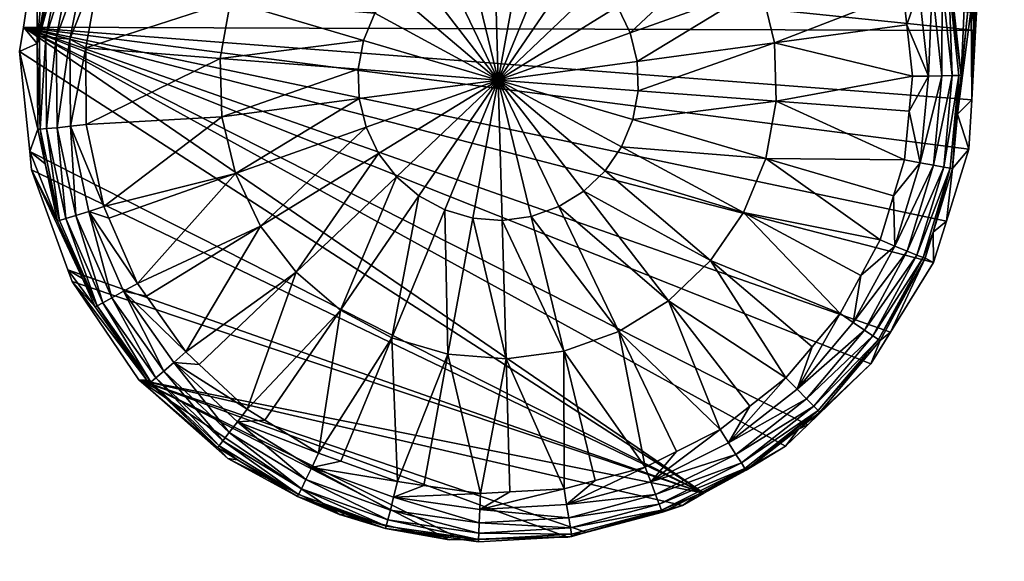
# Model space of a CAD drawing. Extents: x -0.182 to 0.135, y -0.168 to 0.
# Tile 346 of 656: x -0.04092 to -0.03063, y -0.05757 to -0.05192. Entities that reach past the tile are written whole.
import ezdxf

# ---------------------------------------------------------------- set-up
doc = ezdxf.new("R2010")
doc.units = 0
doc.layers.add('mesh', color=7, linetype='CONTINUOUS')

msp = doc.modelspace()

# ---------------------------------------------------------------- meshes
at = {"layer": 'mesh'}
mesh = msp.add_polyface(dxfattribs=at)
corners = [(-0.040521, -0.051132, -0.275374), (-0.040544, -0.051123, -0.275557), (-0.040466, -0.050935, -0.275555), (-0.040702, -0.05306, -0.27539), (-0.04065, -0.05342, -0.275577), (-0.040726, -0.053061, -0.275574), (-0.040526, -0.053044, -0.275069), (-0.040433, -0.053993, -0.275227), (-0.040634, -0.053054, -0.275219), (-0.040385, -0.053029, -0.27495), (-0.04033, -0.053961, -0.275077), (-0.039864, -0.05039, -0.274927), (-0.040216, -0.051229, -0.274934), (-0.040352, -0.051186, -0.275052), (-0.040533, -0.052106, -0.275061), (-0.040392, -0.05212, -0.274942), (-0.040641, -0.052095, -0.27521), (-0.040456, -0.051153, -0.275202), (-0.04071, -0.052087, -0.275382), (-0.040916, -0.052248, -0.294147), (-0.040811, -0.053291, -0.294157), (-0.033771, -0.056857, -0.294188), (-0.040877, -0.051994, -0.294145), (-0.038806, -0.05293, -0.274475), (-0.040037, -0.053868, -0.274877), (-0.04022, -0.053012, -0.274869), (-0.038823, -0.052321, -0.274469), (-0.040226, -0.052209, -0.274862), (-0.038714, -0.051722, -0.274464), (-0.040057, -0.051278, -0.274854), (-0.038482, -0.051159, -0.274459), (-0.040733, -0.052164, -0.275566), (-0.039718, -0.050471, -0.274847), (-0.040731, -0.051021, -0.294137), (-0.040606, -0.050725, -0.294134)]
mesh.append_faces([[corners[k] for k in face] for face in [(0, 1, 2, 2), (3, 4, 5, 5), (6, 7, 8, 8), (9, 10, 6, 6), (11, 12, 13, 13), (14, 12, 15, 15), (14, 13, 12, 12), (16, 13, 14, 14), (16, 17, 13, 13), (18, 17, 16, 16), (18, 0, 17, 17), (6, 15, 9, 9), (6, 14, 15, 15), (8, 14, 6, 6), (8, 16, 14, 14), (3, 16, 8, 8), (3, 18, 16, 16), (19, 5, 20, 20), (5, 4, 20, 20), (19, 21, 22, 22), (23, 24, 25, 25), (26, 25, 27, 27), (26, 23, 25, 25), (26, 27, 28, 28), (28, 29, 30, 30), (27, 29, 28, 28), (3, 5, 31, 31), (12, 32, 29, 29), (15, 29, 27, 27), (15, 12, 29, 29), (31, 0, 18, 18), (31, 1, 0, 0), (9, 27, 25, 25), (9, 15, 27, 27), (31, 18, 3, 3), (25, 24, 9, 9), (33, 34, 31, 31), (34, 1, 31, 31), (19, 31, 5, 5), (22, 31, 19, 19), (22, 33, 31, 31)]])
mesh = msp.add_polyface(dxfattribs=at)
corners = [(-0.033032, -0.052158, -0.274468), (-0.031651, -0.05197, -0.27486), (-0.031593, -0.052507, -0.274865), (-0.033175, -0.051566, -0.274463), (-0.031863, -0.051095, -0.274853), (-0.031688, -0.051636, -0.274857), (-0.034539, -0.052054, -0.274229), (-0.033438, -0.051017, -0.274458), (-0.034467, -0.052352, -0.274231), (-0.033014, -0.052767, -0.274473), (-0.031627, -0.05287, -0.274868), (-0.034458, -0.052658, -0.274234), (-0.031107, -0.052498, -0.275385), (-0.031083, -0.052496, -0.275569), (-0.031121, -0.052902, -0.275572), (-0.031174, -0.053471, -0.275577), (-0.031214, -0.05153, -0.275377), (-0.031176, -0.051645, -0.275561), (-0.03119, -0.051524, -0.27556), (-0.03149, -0.050592, -0.275552), (-0.031176, -0.0525, -0.275214), (-0.031266, -0.053456, -0.275222), (-0.031372, -0.053436, -0.275072), (-0.031281, -0.051546, -0.275205), (-0.031284, -0.052502, -0.275064), (-0.031511, -0.05341, -0.274953), (-0.031426, -0.052505, -0.274945), (-0.031387, -0.05157, -0.275056), (-0.031525, -0.051601, -0.274937), (-0.031198, -0.053468, -0.275394), (-0.031396, -0.050432, -0.287819), (-0.030999, -0.051681, -0.291101), (-0.03104, -0.051491, -0.290379), (-0.03105, -0.05144, -0.290183), (-0.031128, -0.051146, -0.289298), (-0.040877, -0.051994, -0.294145), (-0.030973, -0.052753, -0.294152), (-0.030933, -0.052029, -0.294146), (-0.031002, -0.053268, -0.294156), (-0.040731, -0.051021, -0.294137), (-0.030923, -0.05184, -0.294144)]
mesh.append_faces([[corners[k] for k in face] for face in [(0, 1, 2, 2), (3, 4, 5, 5), (6, 7, 3, 3), (0, 5, 1, 1), (0, 3, 5, 5), (8, 3, 0, 0), (9, 2, 10, 10), (9, 0, 2, 2), (11, 0, 9, 9), (12, 13, 14, 14), (15, 12, 14, 14), (16, 17, 13, 13), (16, 18, 17, 17), (19, 18, 16, 16), (12, 16, 13, 13), (12, 20, 16, 16), (21, 20, 12, 12), (21, 22, 20, 20), (20, 23, 16, 16), (20, 24, 23, 23), (22, 24, 20, 20), (22, 25, 24, 24), (10, 2, 26, 26), (24, 27, 23, 23), (24, 26, 27, 27), (25, 26, 24, 24), (25, 10, 26, 26), (1, 5, 28, 28), (26, 28, 27, 27), (26, 1, 28, 28), (2, 1, 26, 26), (5, 4, 28, 28), (29, 21, 12, 12), (18, 30, 17, 17), (13, 31, 14, 14), (17, 32, 13, 13), (17, 33, 32, 32), (34, 33, 17, 17), (35, 36, 37, 37), (35, 38, 36, 36), (39, 37, 40, 40)]])
mesh = msp.add_polyface(dxfattribs=at)
corners = [(-0.035919, -0.052547, -0.274153), (-0.036264, -0.051122, -0.274221), (-0.03596, -0.051082, -0.27422), (-0.035655, -0.051105, -0.27422), (-0.035361, -0.051191, -0.274221), (-0.035091, -0.051337, -0.274222), (-0.034858, -0.051535, -0.274224), (-0.034671, -0.051778, -0.274226), (-0.03381, -0.050535, -0.274454), (-0.033438, -0.051017, -0.274458), (-0.034539, -0.052054, -0.274229), (-0.034467, -0.052352, -0.274231), (-0.033175, -0.051566, -0.274463), (-0.034458, -0.052658, -0.274234), (-0.033032, -0.052158, -0.274468), (-0.034513, -0.052959, -0.274237), (-0.033014, -0.052767, -0.274473), (-0.03463, -0.053243, -0.274239), (-0.033124, -0.053366, -0.274478), (-0.033356, -0.053929, -0.274483), (-0.034803, -0.053495, -0.274241), (-0.0337, -0.054431, -0.274488), (-0.035025, -0.053707, -0.274243), (-0.034141, -0.054852, -0.274491), (-0.035286, -0.053867, -0.274244), (-0.03466, -0.055171, -0.274494), (-0.035574, -0.05397, -0.274245), (-0.035233, -0.055375, -0.274496), (-0.035878, -0.054011, -0.274246), (-0.035837, -0.055456, -0.274497), (-0.036183, -0.053987, -0.274246), (-0.036444, -0.055409, -0.274496), (-0.040877, -0.051994, -0.294145), (-0.032686, -0.056145, -0.294181), (-0.032026, -0.055507, -0.294176), (-0.031238, -0.054021, -0.294163), (-0.031002, -0.053268, -0.294156), (-0.032918, -0.056369, -0.294183), (-0.031374, -0.054451, -0.294167), (-0.031823, -0.055178, -0.294173)]
mesh.append_faces([[corners[k] for k in face] for face in [(0, 1, 2, 2), (0, 2, 3, 3), (0, 3, 4, 4), (0, 4, 5, 5), (0, 5, 6, 6), (7, 8, 9, 9), (7, 6, 8, 8), (0, 6, 7, 7), (10, 7, 9, 9), (0, 7, 10, 10), (11, 10, 12, 12), (0, 10, 11, 11), (13, 11, 14, 14), (0, 11, 13, 13), (15, 13, 16, 16), (0, 13, 15, 15), (17, 18, 19, 19), (17, 15, 18, 18), (0, 15, 17, 17), (20, 19, 21, 21), (20, 17, 19, 19), (0, 17, 20, 20), (22, 21, 23, 23), (22, 20, 21, 21), (0, 20, 22, 22), (24, 23, 25, 25), (24, 22, 23, 23), (0, 22, 24, 24), (26, 25, 27, 27), (26, 24, 25, 25), (0, 24, 26, 26), (28, 27, 29, 29), (28, 26, 27, 27), (0, 26, 28, 28), (30, 29, 31, 31), (30, 28, 29, 29), (0, 28, 30, 30), (32, 33, 34, 34), (35, 36, 32, 32), (32, 37, 33, 33), (32, 38, 35, 35), (32, 39, 38, 38)]])
mesh = msp.add_polyface(dxfattribs=at)
corners = [(-0.038028, -0.054553, -0.274489), (-0.039041, -0.055514, -0.274891), (-0.039179, -0.055384, -0.27489), (-0.037325, -0.052133, -0.274229), (-0.03738, -0.052434, -0.274232), (-0.038823, -0.052321, -0.274469), (-0.037299, -0.053038, -0.274237), (-0.037167, -0.053314, -0.27424), (-0.0384, -0.054071, -0.274485), (-0.035919, -0.052547, -0.274153), (-0.038663, -0.053522, -0.27448), (-0.038806, -0.05293, -0.274475), (-0.037371, -0.05274, -0.274235), (-0.038714, -0.051722, -0.274464), (-0.038482, -0.051159, -0.274459), (-0.037208, -0.051849, -0.274227), (-0.037035, -0.051597, -0.274225), (-0.038138, -0.050657, -0.274455), (-0.03698, -0.053557, -0.274242), (-0.037564, -0.054948, -0.274492), (-0.036746, -0.053755, -0.274243), (-0.036813, -0.051385, -0.274223), (-0.036552, -0.051225, -0.274221), (-0.036264, -0.051122, -0.274221), (-0.036477, -0.053901, -0.274245), (-0.036444, -0.055409, -0.274496), (-0.037028, -0.055237, -0.274495), (-0.036183, -0.053987, -0.274246), (-0.040877, -0.051994, -0.294145), (-0.030933, -0.052029, -0.294146), (-0.040731, -0.051021, -0.294137), (-0.032026, -0.055507, -0.294176), (-0.031823, -0.055178, -0.294173), (-0.033771, -0.056857, -0.294188), (-0.040792, -0.053483, -0.294158), (-0.040413, -0.054528, -0.294167), (-0.040916, -0.052248, -0.294147), (-0.040811, -0.053291, -0.294157), (-0.030923, -0.05184, -0.294144), (-0.040606, -0.050725, -0.294134)]
mesh.append_faces([[corners[k] for k in face] for face in [(0, 1, 2, 2), (3, 4, 5, 5), (6, 7, 8, 8), (9, 4, 3, 3), (9, 7, 6, 6), (10, 11, 12, 12), (13, 14, 15, 15), (16, 14, 17, 17), (16, 15, 14, 14), (9, 15, 16, 16), (18, 19, 0, 0), (18, 20, 19, 19), (9, 20, 18, 18), (8, 0, 2, 2), (7, 0, 8, 8), (7, 18, 0, 0), (9, 18, 7, 7), (4, 11, 5, 5), (4, 12, 11, 11), (9, 12, 4, 4), (3, 15, 9, 9), (3, 13, 15, 15), (5, 13, 3, 3), (10, 6, 8, 8), (12, 6, 10, 10), (12, 9, 6, 6), (21, 16, 17, 17), (9, 16, 21, 21), (9, 21, 22, 22), (9, 22, 23, 23), (24, 25, 26, 26), (24, 27, 25, 25), (9, 27, 24, 24), (20, 26, 19, 19), (20, 24, 26, 26), (9, 24, 20, 20), (28, 29, 30, 30), (31, 32, 28, 28), (33, 34, 35, 35), (36, 37, 33, 33), (38, 39, 30, 30)]])
mesh = msp.add_polyface(dxfattribs=at)
corners = [(-0.030868, -0.051621, -0.293511), (-0.030815, -0.051416, -0.292647), (-0.030801, -0.051504, -0.293517), (-0.030884, -0.051535, -0.292632), (-0.030821, -0.051366, -0.292377), (-0.030909, -0.05138, -0.291756), (-0.030836, -0.051256, -0.29178), (-0.030856, -0.051121, -0.291244), (-0.03094, -0.052014, -0.293489), (-0.030955, -0.0518, -0.292597), (-0.030938, -0.05188, -0.293497), (-0.030955, -0.051938, -0.292577), (-0.030981, -0.051656, -0.291698), (-0.030978, -0.051799, -0.291667), (-0.031006, -0.051534, -0.291141), (-0.030999, -0.051681, -0.291101), (-0.030983, -0.051388, -0.291179), (-0.031063, -0.051285, -0.290238), (-0.030958, -0.051515, -0.291728), (-0.030931, -0.051665, -0.292615), (-0.030914, -0.051747, -0.293504), (-0.030932, -0.051249, -0.291214), (-0.03104, -0.051491, -0.290379), (-0.03105, -0.05144, -0.290183), (-0.030973, -0.052753, -0.294152), (-0.030933, -0.052029, -0.294146), (-0.031121, -0.052902, -0.275572), (-0.031083, -0.052496, -0.275569), (-0.031002, -0.053268, -0.294156), (-0.030923, -0.05184, -0.294144), (-0.030835, -0.051589, -0.294142)]
mesh.append_faces([[corners[k] for k in face] for face in [(0, 1, 2, 2), (3, 1, 0, 0), (3, 4, 1, 1), (5, 4, 3, 3), (5, 6, 4, 4), (7, 6, 5, 5), (8, 9, 10, 10), (11, 9, 8, 8), (11, 12, 9, 9), (13, 12, 11, 11), (13, 14, 12, 12), (15, 14, 13, 13), (16, 14, 17, 17), (18, 14, 16, 16), (18, 12, 14, 14), (19, 12, 18, 18), (19, 9, 12, 12), (20, 9, 19, 19), (20, 10, 9, 9), (5, 16, 21, 21), (5, 18, 16, 16), (3, 18, 5, 5), (3, 19, 18, 18), (0, 19, 3, 3), (0, 20, 19, 19), (22, 14, 15, 15), (22, 17, 14, 14), (23, 17, 22, 22), (8, 24, 11, 11), (8, 25, 24, 24), (15, 13, 26, 26), (27, 22, 15, 15), (24, 13, 11, 11), (24, 26, 13, 13), (28, 26, 24, 24), (29, 25, 8, 8), (0, 2, 30, 30), (8, 10, 29, 29), (29, 10, 20, 20), (30, 20, 0, 0), (30, 29, 20, 20)]])
mesh = msp.add_polyface(dxfattribs=at)
corners = [(-0.037028, -0.055237, -0.274495), (-0.037561, -0.056524, -0.2749), (-0.037794, -0.05644, -0.274899), (-0.036444, -0.055409, -0.274496), (-0.036696, -0.056777, -0.274902), (-0.03697, -0.056737, -0.274902), (-0.035837, -0.055456, -0.274497), (-0.035798, -0.056845, -0.274903), (-0.036104, -0.056863, -0.274903), (-0.035233, -0.055375, -0.274496), (-0.034906, -0.056725, -0.274902), (-0.03523, -0.056812, -0.274902), (-0.03466, -0.055171, -0.274494), (-0.034058, -0.056422, -0.274899), (-0.034385, -0.056586, -0.274901), (-0.034141, -0.054852, -0.274491), (-0.033292, -0.05595, -0.274895), (-0.033602, -0.056194, -0.274897), (-0.037564, -0.054948, -0.274492), (-0.034325, -0.056741, -0.274982), (-0.035204, -0.056975, -0.274984), (-0.037011, -0.056898, -0.274984), (-0.037927, -0.056716, -0.275101), (-0.037866, -0.056589, -0.274981), (-0.037045, -0.057034, -0.275104), (-0.034212, -0.057035, -0.275425), (-0.033342, -0.056599, -0.275421), (-0.033839, -0.056874, -0.275607), (-0.034237, -0.056972, -0.275253), (-0.034275, -0.056872, -0.275102), (-0.033378, -0.056543, -0.275249), (-0.033437, -0.056453, -0.275098), (-0.033512, -0.056334, -0.274979), (-0.040877, -0.051994, -0.294145), (-0.033771, -0.056857, -0.294188), (-0.032918, -0.056369, -0.294183), (-0.040413, -0.054528, -0.294167), (-0.040369, -0.054649, -0.294168), (-0.039671, -0.055674, -0.294177), (-0.035004, -0.057265, -0.294191), (-0.033995, -0.056985, -0.294189), (-0.03519, -0.057317, -0.294192), (-0.037577, -0.057079, -0.29419), (-0.03643, -0.057344, -0.294192)]
mesh.append_faces([[corners[k] for k in face] for face in [(0, 1, 2, 2), (3, 4, 5, 5), (6, 7, 8, 8), (9, 10, 11, 11), (12, 13, 14, 14), (15, 16, 17, 17), (12, 17, 13, 13), (12, 15, 17, 17), (9, 14, 10, 10), (9, 12, 14, 14), (6, 11, 7, 7), (6, 9, 11, 11), (3, 8, 4, 4), (3, 6, 8, 8), (0, 5, 1, 1), (0, 3, 5, 5), (18, 0, 2, 2), (19, 14, 13, 13), (20, 11, 10, 10), (21, 5, 4, 4), (22, 23, 24, 24), (23, 21, 24, 24), (23, 5, 21, 21), (25, 26, 27, 27), (25, 28, 26, 26), (4, 8, 21, 21), (28, 29, 30, 30), (29, 31, 30, 30), (29, 19, 31, 31), (20, 19, 29, 29), (20, 14, 19, 19), (10, 14, 20, 20), (19, 32, 31, 31), (19, 17, 32, 32), (13, 17, 19, 19), (33, 34, 35, 35), (36, 37, 34, 34), (38, 39, 40, 40), (34, 38, 40, 40), (38, 41, 39, 39), (38, 42, 43, 43)]])
mesh = msp.add_polyface(dxfattribs=at)
corners = [(-0.033356, -0.053929, -0.274483), (-0.032132, -0.054587, -0.274883), (-0.032349, -0.054984, -0.274887), (-0.033124, -0.053366, -0.274478), (-0.031789, -0.053755, -0.274876), (-0.03193, -0.054215, -0.27488), (-0.033014, -0.052767, -0.274473), (-0.031627, -0.05287, -0.274868), (-0.031674, -0.053378, -0.274873), (-0.034513, -0.052959, -0.274237), (-0.0337, -0.054431, -0.274488), (-0.032641, -0.05533, -0.27489), (-0.031198, -0.053468, -0.275394), (-0.031174, -0.053471, -0.275577), (-0.031377, -0.054134, -0.275583), (-0.03146, -0.054406, -0.275585), (-0.031928, -0.055266, -0.275593), (-0.031948, -0.055254, -0.27541), (-0.031482, -0.054399, -0.275402), (-0.031776, -0.054279, -0.274961), (-0.031646, -0.054333, -0.27508), (-0.031372, -0.053436, -0.275072), (-0.031266, -0.053456, -0.275222), (-0.032211, -0.055077, -0.274968), (-0.031511, -0.05341, -0.274953), (-0.032005, -0.055216, -0.275237), (-0.031546, -0.054374, -0.27523), (-0.032094, -0.055156, -0.275087), (-0.031107, -0.052498, -0.275385), (-0.031002, -0.053268, -0.294156), (-0.031121, -0.052902, -0.275572), (-0.031238, -0.054021, -0.294163), (-0.031374, -0.054451, -0.294167), (-0.031823, -0.055178, -0.294173)]
mesh.append_faces([[corners[k] for k in face] for face in [(0, 1, 2, 2), (3, 4, 5, 5), (6, 7, 8, 8), (3, 8, 4, 4), (3, 6, 8, 8), (9, 6, 3, 3), (0, 5, 1, 1), (0, 3, 5, 5), (10, 2, 11, 11), (10, 0, 2, 2), (12, 13, 14, 14), (15, 16, 17, 17), (14, 15, 18, 18), (1, 5, 19, 19), (20, 21, 22, 22), (20, 19, 21, 21), (23, 19, 20, 20), (23, 1, 19, 19), (2, 1, 23, 23), (4, 8, 24, 24), (19, 24, 21, 21), (19, 4, 24, 24), (5, 4, 19, 19), (8, 7, 24, 24), (17, 18, 15, 15), (17, 25, 18, 18), (18, 12, 14, 14), (18, 26, 12, 12), (25, 26, 18, 18), (25, 27, 26, 26), (12, 28, 13, 13), (26, 22, 12, 12), (26, 20, 22, 22), (27, 20, 26, 26), (27, 23, 20, 20), (29, 13, 30, 30), (31, 13, 29, 29), (31, 14, 13, 13), (32, 14, 31, 31), (32, 15, 14, 14), (33, 15, 32, 32), (33, 16, 15, 15)]])
mesh = msp.add_polyface(dxfattribs=at)
corners = [(-0.0384, -0.054071, -0.274485), (-0.039593, -0.054801, -0.274885), (-0.039685, -0.05467, -0.274884), (-0.039179, -0.055384, -0.27489), (-0.038663, -0.053522, -0.27448), (-0.040037, -0.053868, -0.274877), (-0.038806, -0.05293, -0.274475), (-0.039984, -0.053988, -0.274878), (-0.03983, -0.054751, -0.274965), (-0.040195, -0.053918, -0.274958), (-0.039545, -0.055699, -0.275413), (-0.040108, -0.054904, -0.275406), (-0.040048, -0.054872, -0.275234), (-0.04026, -0.054616, -0.275587), (-0.040522, -0.054018, -0.275582), (-0.040129, -0.054914, -0.27559), (-0.040499, -0.054012, -0.275399), (-0.04065, -0.05342, -0.275577), (-0.040433, -0.053993, -0.275227), (-0.04033, -0.053961, -0.275077), (-0.040702, -0.05306, -0.27539), (-0.040634, -0.053054, -0.275219), (-0.040526, -0.053044, -0.275069), (-0.039954, -0.05482, -0.275084), (-0.039494, -0.055655, -0.275241), (-0.040385, -0.053029, -0.27495), (-0.039412, -0.055585, -0.275091), (-0.039305, -0.055493, -0.274971), (-0.040413, -0.054528, -0.294167), (-0.040369, -0.054649, -0.294168), (-0.040792, -0.053483, -0.294158), (-0.040811, -0.053291, -0.294157), (-0.033771, -0.056857, -0.294188), (-0.039587, -0.05568, -0.275597)]
mesh.append_faces([[corners[k] for k in face] for face in [(0, 1, 2, 2), (0, 3, 1, 1), (4, 5, 6, 6), (4, 7, 5, 5), (2, 7, 4, 4), (4, 0, 2, 2), (8, 2, 1, 1), (9, 5, 7, 7), (10, 11, 12, 12), (11, 13, 14, 14), (11, 15, 13, 13), (16, 14, 17, 17), (16, 11, 14, 14), (18, 11, 16, 16), (18, 12, 11, 11), (19, 12, 18, 18), (20, 16, 17, 17), (21, 16, 20, 20), (21, 18, 16, 16), (22, 19, 18, 18), (12, 23, 24, 24), (19, 23, 12, 12), (19, 9, 23, 23), (25, 9, 19, 19), (25, 5, 9, 9), (23, 8, 26, 26), (9, 8, 23, 23), (9, 2, 8, 8), (7, 2, 9, 9), (8, 3, 27, 27), (1, 3, 8, 8), (28, 15, 29, 29), (28, 13, 15, 15), (30, 13, 28, 28), (30, 14, 13, 13), (31, 14, 30, 30), (31, 17, 14, 14), (32, 31, 30, 30), (11, 33, 15, 15), (10, 33, 11, 11), (29, 15, 33, 33)]])
mesh = msp.add_polyface(dxfattribs=at)
corners = [(-0.0337, -0.054431, -0.274488), (-0.032641, -0.05533, -0.27489), (-0.032914, -0.055653, -0.274892), (-0.034141, -0.054852, -0.274491), (-0.033292, -0.05595, -0.274895), (-0.032798, -0.055772, -0.274974), (-0.033512, -0.056334, -0.274979), (-0.033602, -0.056194, -0.274897), (-0.033342, -0.056599, -0.275421), (-0.033329, -0.056618, -0.275605), (-0.033839, -0.056874, -0.275607), (-0.032577, -0.055997, -0.275416), (-0.032784, -0.056189, -0.275601), (-0.03256, -0.056013, -0.275599), (-0.031928, -0.055266, -0.275593), (-0.033378, -0.056543, -0.275249), (-0.034237, -0.056972, -0.275253), (-0.031948, -0.055254, -0.27541), (-0.032624, -0.055949, -0.275244), (-0.033437, -0.056453, -0.275098), (-0.032005, -0.055216, -0.275237), (-0.032699, -0.055873, -0.275093), (-0.032094, -0.055156, -0.275087), (-0.032211, -0.055077, -0.274968), (-0.032349, -0.054984, -0.274887), (-0.032026, -0.055507, -0.294176), (-0.031823, -0.055178, -0.294173), (-0.032686, -0.056145, -0.294181), (-0.032918, -0.056369, -0.294183), (-0.033771, -0.056857, -0.294188), (-0.030005, -0.062934, 0.090944), (-0.032221, -0.062835, 0.091421), (-0.032221, -0.062829, 0.090966), (-0.029707, -0.062983, 0.091599), (-0.034708, -0.062998, 0.090929), (-0.032221, -0.062839, 0.090843)]
mesh.append_faces([[corners[k] for k in face] for face in [(0, 1, 2, 2), (3, 2, 4, 4), (3, 0, 2, 2), (5, 2, 1, 1), (6, 7, 4, 4), (8, 9, 10, 10), (11, 12, 9, 9), (11, 13, 12, 12), (14, 13, 11, 11), (8, 11, 9, 9), (8, 15, 11, 11), (16, 15, 8, 8), (11, 17, 14, 14), (11, 18, 17, 17), (15, 18, 11, 11), (15, 19, 18, 18), (18, 20, 17, 17), (18, 21, 20, 20), (19, 21, 18, 18), (19, 6, 21, 21), (21, 22, 20, 20), (21, 5, 22, 22), (6, 5, 21, 21), (6, 2, 5, 5), (4, 2, 6, 6), (5, 23, 22, 22), (5, 24, 23, 23), (1, 24, 5, 5), (25, 14, 26, 26), (25, 13, 14, 14), (27, 13, 25, 25), (27, 12, 13, 13), (28, 12, 27, 27), (28, 9, 12, 12), (29, 9, 28, 28), (29, 10, 9, 9), (30, 31, 32, 32), (30, 33, 31, 31), (31, 34, 32, 32), (35, 30, 32, 32), (34, 35, 32, 32)]])
mesh = msp.add_polyface(dxfattribs=at)
corners = [(-0.037564, -0.054948, -0.274492), (-0.038354, -0.056097, -0.274896), (-0.03854, -0.055982, -0.274895), (-0.038028, -0.054553, -0.274489), (-0.039041, -0.055514, -0.274891), (-0.037794, -0.05644, -0.274899), (-0.037866, -0.056589, -0.274981), (-0.037561, -0.056524, -0.2749), (-0.038641, -0.056114, -0.274977), (-0.039305, -0.055493, -0.274971), (-0.039179, -0.055384, -0.27489), (-0.038004, -0.056872, -0.275424), (-0.038015, -0.056893, -0.275607), (-0.038641, -0.056509, -0.275604), (-0.038849, -0.056382, -0.275603), (-0.038834, -0.056364, -0.275419), (-0.039545, -0.055699, -0.275413), (-0.039494, -0.055655, -0.275241), (-0.040048, -0.054872, -0.275234), (-0.038793, -0.056311, -0.275247), (-0.039412, -0.055585, -0.275091), (-0.039954, -0.05482, -0.275084), (-0.037974, -0.056812, -0.275251), (-0.038727, -0.056226, -0.275096), (-0.03983, -0.054751, -0.274965), (-0.037927, -0.056716, -0.275101), (-0.03697, -0.056737, -0.274902), (-0.038742, -0.056497, -0.294185), (-0.039587, -0.05568, -0.275597), (-0.039671, -0.055674, -0.294177), (-0.040369, -0.054649, -0.294168), (-0.037577, -0.057079, -0.29419), (-0.033771, -0.056857, -0.294188), (-0.03643, -0.057344, -0.294192), (-0.036302, -0.057341, -0.294192)]
mesh.append_faces([[corners[k] for k in face] for face in [(0, 1, 2, 2), (3, 2, 4, 4), (3, 0, 2, 2), (0, 5, 1, 1), (6, 5, 7, 7), (8, 2, 1, 1), (9, 10, 4, 4), (11, 12, 13, 13), (13, 14, 15, 15), (16, 15, 14, 14), (16, 17, 15, 15), (18, 17, 16, 16), (15, 11, 13, 13), (15, 19, 11, 11), (17, 19, 15, 15), (17, 20, 19, 19), (21, 20, 17, 17), (19, 22, 11, 11), (19, 23, 22, 22), (20, 23, 19, 19), (20, 9, 23, 23), (24, 9, 20, 20), (23, 25, 22, 22), (23, 8, 25, 25), (9, 8, 23, 23), (9, 2, 8, 8), (4, 2, 9, 9), (8, 6, 25, 25), (8, 5, 6, 6), (1, 5, 8, 8), (7, 26, 6, 6), (27, 13, 12, 12), (14, 13, 27, 27), (14, 28, 16, 16), (29, 14, 27, 27), (29, 28, 14, 14), (30, 28, 29, 29), (27, 12, 31, 31), (32, 30, 29, 29), (33, 34, 29, 29), (29, 27, 31, 31)]])
mesh = msp.add_polyface(dxfattribs=at)
corners = [(-0.036111, -0.057029, -0.274985), (-0.036104, -0.056863, -0.274903), (-0.035798, -0.056845, -0.274903), (-0.037088, -0.057203, -0.275427), (-0.037094, -0.057225, -0.27561), (-0.037516, -0.057073, -0.275609), (-0.038015, -0.056893, -0.275607), (-0.036125, -0.057343, -0.275428), (-0.036287, -0.057342, -0.275611), (-0.034212, -0.057035, -0.275425), (-0.034204, -0.057056, -0.275609), (-0.035031, -0.057277, -0.27561), (-0.033839, -0.056874, -0.275607), (-0.038004, -0.056872, -0.275424), (-0.037974, -0.056812, -0.275251), (-0.037072, -0.057138, -0.275254), (-0.037927, -0.056716, -0.275101), (-0.036122, -0.057276, -0.275255), (-0.037045, -0.057034, -0.275104), (-0.035153, -0.057286, -0.275427), (-0.035164, -0.05722, -0.275255), (-0.036117, -0.057169, -0.275105), (-0.037011, -0.056898, -0.274984), (-0.034237, -0.056972, -0.275253), (-0.035181, -0.057114, -0.275104), (-0.034275, -0.056872, -0.275102), (-0.035204, -0.056975, -0.274984), (-0.03523, -0.056812, -0.274902), (-0.033995, -0.056985, -0.294189), (-0.033771, -0.056857, -0.294188), (-0.035004, -0.057265, -0.294191), (-0.03519, -0.057317, -0.294192), (-0.037577, -0.057079, -0.29419), (-0.03643, -0.057344, -0.294192), (-0.039671, -0.055674, -0.294177), (-0.036302, -0.057341, -0.294192)]
mesh.append_faces([[corners[k] for k in face] for face in [(0, 1, 2, 2), (3, 4, 5, 5), (6, 3, 5, 5), (7, 8, 4, 4), (9, 10, 11, 11), (9, 12, 10, 10), (13, 3, 6, 6), (13, 14, 3, 3), (3, 7, 4, 4), (3, 15, 7, 7), (14, 15, 3, 3), (14, 16, 15, 15), (15, 17, 7, 7), (15, 18, 17, 17), (16, 18, 15, 15), (19, 9, 11, 11), (19, 20, 9, 9), (17, 20, 19, 19), (17, 21, 20, 20), (18, 21, 17, 17), (18, 22, 21, 21), (20, 23, 9, 9), (20, 24, 23, 23), (21, 24, 20, 20), (21, 0, 24, 24), (22, 0, 21, 21), (22, 1, 0, 0), (24, 25, 23, 23), (24, 26, 25, 25), (0, 26, 24, 24), (0, 27, 26, 26), (2, 27, 0, 0), (28, 12, 29, 29), (28, 10, 12, 12), (30, 10, 28, 28), (30, 11, 10, 10), (31, 11, 30, 30), (32, 4, 33, 33), (32, 5, 4, 4), (32, 6, 5, 5), (34, 35, 31, 31)]])
mesh = msp.add_polyface(dxfattribs=at)
corners = [(-0.036125, -0.057343, -0.275428), (-0.036126, -0.057366, -0.275611), (-0.036287, -0.057342, -0.275611), (-0.035149, -0.057309, -0.275611), (-0.035031, -0.057277, -0.27561), (-0.035153, -0.057286, -0.275427), (-0.036122, -0.057276, -0.275255), (-0.03643, -0.057344, -0.294192), (-0.036302, -0.057341, -0.294192), (-0.037094, -0.057225, -0.27561), (-0.03519, -0.057317, -0.294192), (-0.03475, -0.062975, 0.091591), (-0.037305, -0.063781, 0.100772), (-0.037205, -0.063361, 0.09211), (-0.034616, -0.062954, 0.091563), (-0.032221, -0.063908, 0.108404), (-0.037186, -0.063406, 0.090842), (-0.037195, -0.063384, 0.091452), (-0.037555, -0.063531, 0.09082), (-0.037044, -0.063369, 0.090849), (-0.035319, -0.063039, 0.09092), (-0.035949, -0.06316, 0.090894), (-0.035948, -0.063169, 0.090727), (-0.034692, -0.063138, 0.090412), (-0.032221, -0.062899, 0.090616), (-0.034702, -0.063043, 0.090582), (-0.034677, -0.063267, 0.09026), (-0.03592, -0.063327, 0.090391), (-0.035898, -0.063455, 0.090247), (-0.035937, -0.063231, 0.090555), (-0.034708, -0.062984, 0.090761), (-0.03466, -0.063424, 0.090138), (-0.032221, -0.063169, 0.090232), (-0.034708, -0.062998, 0.090929), (-0.037176, -0.063447, 0.090686), (-0.037136, -0.063609, 0.090368), (-0.037057, -0.063931, 0.090091), (-0.032221, -0.062839, 0.090843), (-0.032221, -0.062998, 0.090429), (-0.034641, -0.063598, 0.09005), (-0.032221, -0.063374, 0.090093)]
mesh.append_faces([[corners[k] for k in face] for face in [(0, 1, 2, 2), (3, 1, 0, 0), (4, 3, 5, 5), (0, 5, 3, 3), (0, 6, 5, 5), (7, 2, 8, 8), (7, 9, 2, 2), (10, 3, 4, 4), (8, 3, 10, 10), (8, 1, 3, 3), (2, 1, 8, 8), (11, 12, 13, 13), (14, 15, 11, 11), (16, 17, 18, 18), (17, 19, 13, 13), (17, 16, 19, 19), (13, 20, 11, 11), (13, 21, 20, 20), (19, 21, 13, 13), (20, 21, 22, 22), (23, 24, 25, 25), (26, 27, 28, 28), (23, 27, 26, 26), (23, 29, 27, 27), (25, 29, 23, 23), (25, 22, 29, 29), (30, 22, 25, 25), (30, 20, 22, 22), (31, 32, 26, 26), (11, 20, 33, 33), (14, 11, 33, 33), (19, 16, 34, 34), (34, 21, 19, 19), (34, 22, 21, 21), (34, 29, 22, 22), (29, 35, 27, 27), (36, 31, 26, 26), (25, 37, 30, 30), (33, 20, 30, 30), (26, 38, 23, 23), (39, 40, 31, 31)]])

doc.saveas('drawing.dxf')
